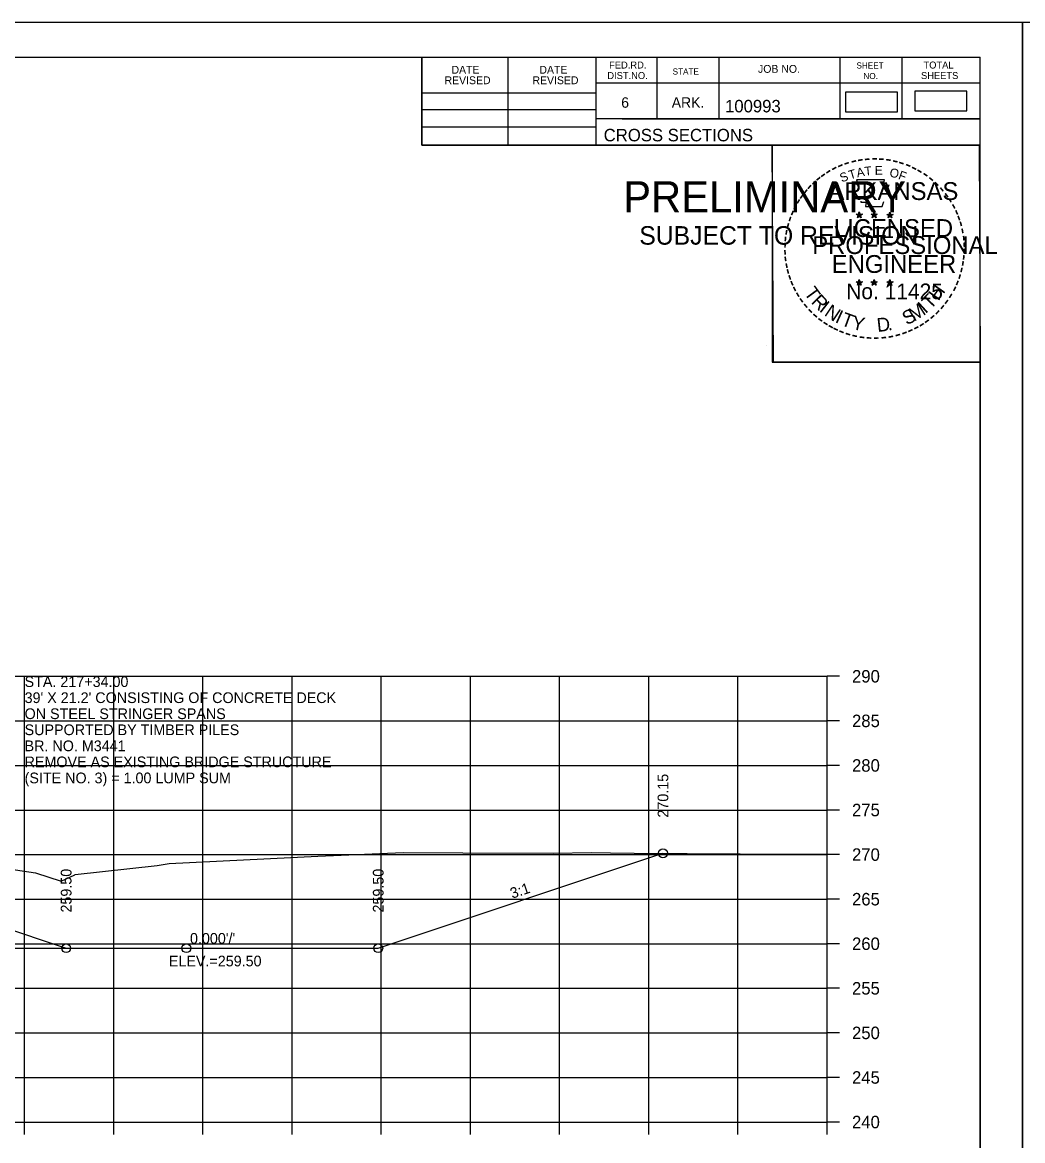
# Model space of a CAD drawing. Extents: x 4667 to 1632277, y -2100 to 724501.
# Drawn here: x 5856.9 to 5969.1, y -1235.9 to -1110.4 of the extents above; entities that cross this region are included whole.
import ezdxf

# ---------------------------------------------------------------- set-up
doc = ezdxf.new("R2010")
doc.units = 0
for name, color, linetype in [('Default', 7, 'Continuous'), ('R_Axis', 7, 'Continuous'), ('R_Axis Annot', 7, 'Continuous'), ('R_Border', 7, 'Continuous'), ('R_Border PE', 7, 'Continuous'), ('R_Border Prem', 7, 'Continuous'), ('R_Exist Surface', 7, 'Continuous'), ('R_Fin Surface', 7, 'Continuous'), ('R_Fin Surface Annot', 7, 'Continuous'), ('R_Grid', 7, 'Continuous'), ('R_No Plot', 7, 'Continuous'), ('R_Striping', 7, 'Continuous'), ('R_Water Annot', 7, 'Continuous')]:
    doc.layers.add(name, color=color, linetype=linetype)

msp = doc.modelspace()

# ---------------------------------------------------------------- linework, layer by layer
at = {"layer": 'Default'}
for points in [[(5949.24, -1120.44), (5955.07, -1120.44), (5955.07, -1118.25), (5949.24, -1118.25)], [(5957.04, -1120.34), (5962.87, -1120.34), (5962.87, -1118.15), (5957.04, -1118.15)]]:
    msp.add_lwpolyline(points, close=True, dxfattribs=at)
at = {"layer": 'R_Axis'}
for p, q in [((5947.18, -1233.77), (5947.18, -1183.77)), ((5948.58, -1183.77), (5947.18, -1183.77)), ((5948.58, -1188.77), (5947.18, -1188.77)), ((5948.58, -1193.77), (5947.18, -1193.77)), ((5948.58, -1198.77), (5947.18, -1198.77)), ((5948.58, -1203.77), (5947.18, -1203.77)), ((5948.58, -1208.77), (5947.18, -1208.77)), ((5948.58, -1213.77), (5947.18, -1213.77)), ((5948.58, -1218.77), (5947.18, -1218.77)), ((5948.58, -1223.77), (5947.18, -1223.77)), ((5948.58, -1228.77), (5947.18, -1228.77)), ((5667.18, -1233.77), (5947.18, -1233.77)), ((5857.18, -1235.17), (5857.18, -1233.77)), ((5867.18, -1235.17), (5867.18, -1233.77)), ((5877.18, -1235.17), (5877.18, -1233.77)), ((5887.18, -1235.17), (5887.18, -1233.77)), ((5897.18, -1235.17), (5897.18, -1233.77)), ((5907.18, -1235.17), (5907.18, -1233.77)), ((5917.18, -1235.17), (5917.18, -1233.77)), ((5927.18, -1235.17), (5927.18, -1233.77)), ((5937.18, -1235.17), (5937.18, -1233.77)), ((5947.18, -1235.17), (5947.18, -1233.77)), ((5948.58, -1233.77), (5947.18, -1233.77))]:
    msp.add_line(p, q, dxfattribs=at)
at = {"layer": 'R_Border'}
for p, q in [((5648.18, -1114.31), (5964.36, -1114.31)), ((5901.72, -1124.19), (5901.72, -1114.31)), ((5911.4, -1124.19), (5911.4, -1114.31)), ((5921.26, -1114.31), (5921.26, -1124.19)), ((5928.1, -1114.31), (5928.1, -1121.25)), ((5935.04, -1114.31), (5935.04, -1121.25)), ((5948.62, -1114.31), (5948.62, -1121.25)), ((5955.56, -1114.31), (5955.56, -1121.25)), ((5964.36, -1319.77), (5964.36, -1114.31)), ((5964.36, -1117.25), (5921.26, -1117.25)), ((5964.36, -1117.23), (5964.36, -1117.23)), ((5901.72, -1118.33), (5921.26, -1118.33)), ((5901.72, -1120.19), (5921.26, -1120.19)), ((5964.36, -1121.25), (5921.26, -1121.25)), ((5924.22, -1121.25), (5964.36, -1121.25)), ((5901.72, -1122.13), (5921.26, -1122.13)), ((5964.36, -1124.19), (5901.72, -1124.19))]:
    msp.add_line(p, q, dxfattribs=at)
at = {"layer": 'R_Border PE'}
for p, q in [((5950.45, -1131.93), (5950.8, -1132.04)), ((5950.45, -1131.93), (5950.7, -1131.98)), ((5950.45, -1131.93), (5950.69, -1132.06)), ((5950.58, -1132.34), (5950.8, -1132.04)), ((5950.58, -1132.34), (5950.71, -1132.1)), ((5950.58, -1132.34), (5950.8, -1132.12)), ((5950.8, -1131.68), (5950.76, -1131.93)), ((5950.8, -1132.04), (5950.8, -1131.68)), ((5950.8, -1131.68), (5950.85, -1131.93)), ((5951.15, -1131.93), (5950.8, -1132.04)), ((5951.01, -1132.34), (5950.8, -1132.04)), ((5951.01, -1132.34), (5950.8, -1132.13)), ((5951.15, -1131.93), (5950.86, -1131.98)), ((5951.01, -1132.34), (5950.87, -1132.05)), ((5951.15, -1131.93), (5950.94, -1132.04)), ((5952.12, -1131.93), (5952.47, -1132.04)), ((5952.12, -1131.93), (5952.37, -1131.98)), ((5952.12, -1131.93), (5952.36, -1132.06)), ((5952.25, -1132.34), (5952.47, -1132.04)), ((5952.25, -1132.34), (5952.38, -1132.1)), ((5952.25, -1132.34), (5952.47, -1132.12)), ((5952.47, -1131.68), (5952.43, -1131.93)), ((5952.47, -1132.04), (5952.47, -1131.68)), ((5952.47, -1131.68), (5952.52, -1131.93)), ((5952.82, -1131.93), (5952.47, -1132.04)), ((5952.68, -1132.34), (5952.47, -1132.04)), ((5952.68, -1132.34), (5952.47, -1132.13)), ((5952.82, -1131.93), (5952.53, -1131.98)), ((5952.68, -1132.34), (5952.54, -1132.05)), ((5952.82, -1131.93), (5952.61, -1132.04)), ((5953.88, -1131.95), (5954.23, -1132.06)), ((5953.88, -1131.95), (5954.14, -1131.99)), ((5953.88, -1131.95), (5954.12, -1132.07)), ((5954.02, -1132.35), (5954.23, -1132.06)), ((5954.02, -1132.35), (5954.14, -1132.11)), ((5954.02, -1132.35), (5954.23, -1132.14)), ((5954.23, -1131.69), (5954.19, -1131.94)), ((5954.23, -1132.06), (5954.23, -1131.69)), ((5954.23, -1131.69), (5954.28, -1131.94)), ((5954.58, -1131.95), (5954.23, -1132.06)), ((5954.45, -1132.35), (5954.23, -1132.06)), ((5954.45, -1132.35), (5954.23, -1132.14)), ((5954.58, -1131.95), (5954.29, -1131.99)), ((5954.45, -1132.35), (5954.31, -1132.06)), ((5954.58, -1131.95), (5954.38, -1132.05)), ((5950.45, -1139.51), (5950.79, -1139.62)), ((5950.45, -1139.51), (5950.7, -1139.55)), ((5950.45, -1139.51), (5950.68, -1139.63)), ((5950.58, -1139.91), (5950.79, -1139.62)), ((5950.58, -1139.91), (5950.7, -1139.67)), ((5950.58, -1139.91), (5950.79, -1139.7)), ((5950.79, -1139.25), (5950.75, -1139.5)), ((5950.79, -1139.62), (5950.79, -1139.25)), ((5950.79, -1139.25), (5950.84, -1139.5)), ((5951.14, -1139.51), (5950.79, -1139.62)), ((5951.01, -1139.91), (5950.79, -1139.62)), ((5951.01, -1139.91), (5950.79, -1139.7)), ((5951.14, -1139.51), (5950.86, -1139.56)), ((5951.01, -1139.91), (5950.87, -1139.62)), ((5951.14, -1139.51), (5950.94, -1139.61)), ((5952.11, -1139.51), (5952.46, -1139.62)), ((5952.11, -1139.51), (5952.37, -1139.55)), ((5952.11, -1139.51), (5952.35, -1139.63)), ((5952.25, -1139.91), (5952.46, -1139.62)), ((5952.25, -1139.91), (5952.37, -1139.67)), ((5952.25, -1139.91), (5952.46, -1139.7)), ((5952.46, -1139.25), (5952.42, -1139.5)), ((5952.46, -1139.62), (5952.46, -1139.25)), ((5952.46, -1139.25), (5952.51, -1139.5)), ((5952.81, -1139.51), (5952.46, -1139.62)), ((5952.68, -1139.91), (5952.46, -1139.62)), ((5952.68, -1139.91), (5952.46, -1139.7)), ((5952.81, -1139.51), (5952.52, -1139.56)), ((5952.68, -1139.91), (5952.54, -1139.62)), ((5952.81, -1139.51), (5952.61, -1139.61)), ((5953.88, -1139.52), (5954.23, -1139.63)), ((5953.88, -1139.52), (5954.13, -1139.56)), ((5953.88, -1139.52), (5954.12, -1139.64)), ((5954.01, -1139.92), (5954.23, -1139.63)), ((5954.01, -1139.92), (5954.14, -1139.68)), ((5954.01, -1139.92), (5954.23, -1139.71)), ((5954.23, -1139.26), (5954.19, -1139.51)), ((5954.23, -1139.63), (5954.23, -1139.26)), ((5954.23, -1139.26), (5954.28, -1139.51)), ((5954.58, -1139.52), (5954.23, -1139.63)), ((5954.44, -1139.92), (5954.23, -1139.63)), ((5954.44, -1139.92), (5954.23, -1139.71)), ((5954.58, -1139.52), (5954.29, -1139.57)), ((5954.44, -1139.92), (5954.31, -1139.63)), ((5954.58, -1139.52), (5954.37, -1139.62))]:
    msp.add_line(p, q, dxfattribs=at)
for points in [[(5950.49, -1128.06), (5950.76, -1128.88)], [(5954, -1128.98), (5954.14, -1128.69), (5953.46, -1128.72), (5953.61, -1128.06), (5950.49, -1128.06)], [(5950.98, -1130.48), (5950.98, -1130.57), (5951.55, -1130.58), (5951.49, -1131.06), (5953.36, -1131.06), (5953.56, -1130.52)], [(5950.8, -1131.68), (5951.01, -1132.34), (5950.45, -1131.93), (5951.15, -1131.93), (5950.58, -1132.34), (5950.8, -1131.68)], [(5952.47, -1131.68), (5952.68, -1132.34), (5952.12, -1131.93), (5952.82, -1131.93), (5952.25, -1132.34), (5952.47, -1131.68)], [(5954.23, -1131.69), (5954.45, -1132.35), (5953.88, -1131.95), (5954.58, -1131.95), (5954.02, -1132.35), (5954.23, -1131.69)], [(5950.79, -1139.25), (5951.01, -1139.91), (5950.45, -1139.51), (5951.14, -1139.51), (5950.58, -1139.91), (5950.79, -1139.25)], [(5952.46, -1139.25), (5952.68, -1139.91), (5952.11, -1139.51), (5952.81, -1139.51), (5952.25, -1139.91), (5952.46, -1139.25)], [(5954.23, -1139.26), (5954.44, -1139.92), (5953.88, -1139.52), (5954.58, -1139.52), (5954.01, -1139.92), (5954.23, -1139.26)]]:
    msp.add_lwpolyline(points, dxfattribs=at)
for centre, radius in [((5950.8, -1132.05), 0.172), ((5950.8, -1132.05), 0.145), ((5950.8, -1132.05), 0.116), ((5950.8, -1132.05), 0.0991), ((5950.8, -1132.05), 0.0747), ((5950.8, -1132.05), 0.0495), ((5950.8, -1132.05), 0.0296), ((5952.47, -1132.05), 0.172), ((5952.47, -1132.05), 0.145), ((5952.47, -1132.05), 0.116), ((5952.47, -1132.05), 0.0991), ((5952.47, -1132.05), 0.0747), ((5952.47, -1132.05), 0.0495), ((5952.47, -1132.05), 0.0296), ((5954.23, -1132.06), 0.172), ((5954.23, -1132.06), 0.145), ((5954.23, -1132.06), 0.116), ((5954.23, -1132.06), 0.0991), ((5954.23, -1132.06), 0.0747), ((5954.23, -1132.06), 0.0495), ((5954.23, -1132.06), 0.0296), ((5950.79, -1139.62), 0.172), ((5950.79, -1139.62), 0.145), ((5950.79, -1139.62), 0.116), ((5950.79, -1139.62), 0.0991), ((5950.79, -1139.62), 0.0747), ((5950.79, -1139.62), 0.0495), ((5950.79, -1139.62), 0.0296), ((5952.46, -1139.62), 0.172), ((5952.46, -1139.62), 0.145), ((5952.46, -1139.62), 0.116), ((5952.46, -1139.62), 0.0991), ((5952.46, -1139.62), 0.0747), ((5952.46, -1139.62), 0.0495), ((5952.46, -1139.62), 0.0296), ((5954.23, -1139.63), 0.172), ((5954.23, -1139.63), 0.145), ((5954.23, -1139.63), 0.116), ((5954.23, -1139.63), 0.0991), ((5954.23, -1139.63), 0.0747), ((5954.23, -1139.63), 0.0495), ((5954.23, -1139.63), 0.0296)]:
    msp.add_circle(centre, radius, dxfattribs=at)
at = {"layer": 'R_Exist Surface'}
msp.add_lwpolyline([(5849.13, -1204.42), (5858.4, -1205.83), (5858.41, -1205.83), (5861.28, -1206.77), (5862.81, -1206.03), (5862.86, -1205.99), (5872.04, -1204.98), (5873.39, -1204.76), (5890.07, -1203.94), (5899.65, -1203.53), (5906.32, -1203.56), (5916.45, -1203.62), (5920.76, -1203.55), (5922.88, -1203.58), (5925.56, -1203.6), (5937.45, -1203.68), (5947.18, -1203.72)], dxfattribs=at)
at = {"layer": 'R_Fin Surface'}
msp.add_lwpolyline([(5850.39, -1214.27), (5861.84, -1214.27), (5896.84, -1214.27), (5928.78, -1203.62)], dxfattribs=at)
at = {"layer": 'R_Grid'}
for p, q in [((5667.18, -1183.77), (5947.18, -1183.77)), ((5857.18, -1233.77), (5857.18, -1183.77)), ((5867.18, -1233.77), (5867.18, -1183.77)), ((5877.18, -1233.77), (5877.18, -1183.77)), ((5887.18, -1233.77), (5887.18, -1183.77)), ((5897.18, -1233.77), (5897.18, -1183.77)), ((5907.18, -1233.77), (5907.18, -1183.77)), ((5917.18, -1233.77), (5917.18, -1183.77)), ((5927.18, -1233.77), (5927.18, -1183.77)), ((5937.18, -1233.77), (5937.18, -1183.77)), ((5947.18, -1233.77), (5947.18, -1183.77)), ((5667.18, -1188.77), (5947.18, -1188.77)), ((5667.18, -1193.77), (5947.18, -1193.77)), ((5667.18, -1198.77), (5947.18, -1198.77)), ((5667.18, -1203.77), (5947.18, -1203.77)), ((5667.18, -1208.77), (5947.18, -1208.77)), ((5667.18, -1213.77), (5947.18, -1213.77)), ((5667.18, -1218.77), (5947.18, -1218.77)), ((5667.18, -1223.77), (5947.18, -1223.77)), ((5667.18, -1228.77), (5947.18, -1228.77)), ((5667.18, -1233.77), (5947.18, -1233.77))]:
    msp.add_line(p, q, dxfattribs=at)
at = {"layer": 'R_No Plot'}
for p, q in [((5635.78, -1110.41), (5969.12, -1110.41)), ((5940.4, -1146.64), (5940.4, -1146.64))]:
    msp.add_line(p, q, dxfattribs=at)
for points in [[(5635.78, -1110.41), (5969.12, -1110.41), (5969.12, -1323.75), (5635.78, -1323.75)], [(5969.12, -1110.41), (6302.46, -1110.41), (6302.46, -1323.75), (5969.12, -1323.75)], [(5882.1, -1114.31), (5901.72, -1114.31), (5901.72, -1124.19), (5917.84, -1124.19), (5941.04, -1124.19), (5941.04, -1148.52), (5964.36, -1148.52), (5964.36, -1319.77), (5648.18, -1319.77), (5648.18, -1114.31)], [(5941.04, -1124.19), (5964.24, -1124.19), (5964.36, -1148.52), (5941.16, -1148.52)]]:
    msp.add_lwpolyline(points, close=True, dxfattribs=at)
for centre in [(5928.78, -1203.62), (5861.84, -1214.27), (5875.33, -1214.27), (5896.84, -1214.27)]:
    msp.add_circle(centre, 0.5, dxfattribs=at)
at = {"layer": 'R_Striping'}
msp.add_line((5828.33, -1203.1), (5861.84, -1214.27), dxfattribs=at)

# ---------------------------------------------------------------- texts
at = {"layer": 'R_Axis Annot'}
for s, p in [('290', (5949.98, -1184.47)), ('285', (5949.98, -1189.47)), ('280', (5949.98, -1194.47)), ('275', (5949.98, -1199.47)), ('270', (5949.98, -1204.47)), ('265', (5949.98, -1209.47)), ('260', (5949.98, -1214.47)), ('255', (5949.98, -1219.47)), ('250', (5949.98, -1224.47)), ('245', (5949.98, -1229.47)), ('240', (5949.98, -1234.47))]:
    msp.add_text(s, height=1.4, dxfattribs=at).set_placement(p)
at = {"layer": 'R_Border'}
for s, height, p in [('FED.RD.', 0.782, (5922.74, -1115.59)), ('JOB NO.', 0.879, (5939.44, -1116.07)), ('SHEET', 0.684, (5950.48, -1115.59)), ('TOTAL', 0.782, (5958, -1115.59)), ('DATE', 0.879, (5905.06, -1116.17)), ('DATE', 0.879, (5914.92, -1116.17)), ('DIST.NO.', 0.782, (5922.54, -1116.77)), ('STATE', 0.684, (5929.86, -1116.27)), ('NO.', 0.684, (5951.26, -1116.77)), ('SHEETS', 0.782, (5957.72, -1116.77)), ('REVISED', 0.879, (5904.28, -1117.35)), ('REVISED', 0.879, (5914.14, -1117.35)), ('6', 1.17, (5924.1, -1119.99)), ('ARK.', 1.172, (5929.76, -1119.99)), ('100993', 1.4, (5935.74, -1120.51)), ('CROSS SECTIONS', 1.4, (5922.13, -1123.76))]:
    msp.add_text(s, height=height, rotation=360, dxfattribs=at).set_placement(p)
at = {"layer": 'R_Border PE'}
for s, height, rotation, p in [('-', 1.6, 24.3072, (5948.6, -1127.2)), ('-', 1.6, 19.1761, (5949.24, -1126.93)), ('-', 1.6, 13.6301, (5949.99, -1126.69)), ('-', 1.6, 10.2193, (5950.67, -1126.53)), ('-', 1.6, 5.8968, (5951.39, -1126.42)), ('-', 1.6, 0.1862, (5952.17, -1126.34)), ('-', 1.6, 357.743, (5952.89, -1126.36)), ('-', 1.6, 352.1617, (5953.63, -1126.41)), ('-', 1.6, 347.2049, (5954.35, -1126.53)), ('-', 1.6, 342.3362, (5954.99, -1126.68)), ('-', 1.6, 337.8551, (5955.72, -1126.9)), ('-', 1.6, 38.9507, (5946.32, -1128.66)), ('-', 1.6, 36.2317, (5946.8, -1128.28)), ('-', 1.6, 34.0636, (5947.37, -1127.88)), ('-', 1.6, 28.7918, (5947.97, -1127.51)), ('S', 1, 21.594, (5948.84, -1128.38)), ('T', 1, 16.4036, (5949.76, -1128.05)), ('A', 1, 11.2132, (5950.58, -1127.8)), ('T', 1, 6.0228, (5951.43, -1127.63)), ('E', 1, 0.8323, (5952.54, -1127.52)), ('O', 1, 350.4515, (5954.14, -1127.73)), ('F', 1, 340.0707, (5955.1, -1127.96)), ('-', 1.6, 334.1211, (5956.35, -1127.18)), ('-', 1.6, 329.6409, (5956.93, -1127.46)), ('-', 1.6, 325.8627, (5957.58, -1127.82)), ('-', 1.6, 48.423, (5945.44, -1129.55)), ('-', 1.6, 42.9622, (5945.89, -1129.07)), ('ARKANSAS', 2, 360, (5947.34, -1130.34)), ('-', 1.6, 320.5297, (5958.19, -1128.25)), ('-', 1.6, 315.5786, (5958.78, -1128.73)), ('-', 1.6, 309.8797, (5959.35, -1129.28)), ('-', 1.6, 58.0706, (5944.3, -1131.13)), ('-', 1.6, 54.2325, (5944.62, -1130.61)), ('-', 1.6, 50.6142, (5945.04, -1130.04)), ('-', 1.6, 306.6522, (5959.88, -1129.89)), ('-', 1.4, 303.6753, (5960.36, -1130.45)), ('-', 1.6, 62.8713, (5943.98, -1131.75)), ('-', 1.6, 299.6684, (5960.68, -1131.06)), ('-', 1.6, 294.6628, (5961.01, -1131.67)), ('-', 1.6, 72.3945, (5943.51, -1132.99)), ('-', 1.6, 67.7743, (5943.73, -1132.36)), ('LICENSED', 2, 360, (5947.94, -1134.49)), ('DWB', 0.01, 360, (5950.79, -1132.05)), ('DWB', 0.01, 360, (5952.46, -1132.05)), ('DWB', 0.01, 360, (5954.22, -1132.06)), ('-', 1.6, 290.5728, (5961.26, -1132.25)), ('-', 1.6, 285.1233, (5961.5, -1132.83)), ('-', 1.6, 81.2013, (5943.18, -1134.41)), ('-', 1.6, 75.461, (5943.31, -1133.7)), ('-', 1.6, 280.5493, (5961.7, -1133.57)), ('-', 1.6, 89.0622, (5943.08, -1135.81)), ('-', 1.6, 85.1863, (5943.1, -1135.11)), ('PROFESSIONAL', 2, 360, (5945.52, -1136.4)), ('-', 1.6, 276.5962, (5961.86, -1134.34)), ('-', 1.6, 274.3301, (5961.92, -1135.06)), ('-', 1.6, 94.1959, (5943.11, -1136.53)), ('ENGINEER', 2, 360, (5947.7, -1138.52)), ('-', 1.6, 263.5172, (5961.94, -1136.36)), ('-', 1.6, 269.9407, (5961.95, -1135.69)), ('-', 1.6, 98.9479, (5943.18, -1137.2)), ('-', 1.6, 101.7149, (5943.32, -1137.93)), ('-', 1.6, 260.9953, (5961.86, -1137.01)), ('-', 1.6, 105.4578, (5943.48, -1138.53)), ('-', 1.6, 109.0874, (5943.7, -1139.16)), ('-', 1.6, 252.8681, (5961.57, -1138.41)), ('-', 1.6, 255.7626, (5961.75, -1137.69)), ('-', 1.6, 114.0643, (5943.95, -1139.75)), ('-', 1.6, 115.7289, (5944.25, -1140.37)), ('T', 1.54, 306.0406, (5944.55, -1140.78)), ('No. 11425', 1.757, 360, (5949.33, -1141.47)), ('DWB', 0.01, 360, (5950.78, -1139.62)), ('DWB', 0.01, 360, (5952.45, -1139.62)), ('DWB', 0.01, 360, (5954.22, -1139.63)), ('H', 1.54, 54.6088, (5959.67, -1141.74)), ('-', 1.6, 244.6197, (5961.09, -1139.71)), ('-', 1.6, 247.8887, (5961.35, -1139.08)), ('-', 1.6, 120.4471, (5944.61, -1140.96)), ('-', 1.6, 125.8934, (5945.01, -1141.52)), ('R', 1.54, 314.005, (5945.32, -1141.83)), ('T', 1.54, 46.6444, (5958.78, -1142.69)), ('-', 1.6, 233.8452, (5960.29, -1141.12)), ('-', 1.6, 239.0712, (5960.69, -1140.47)), ('-', 1.6, 130.7181, (5945.48, -1142.07)), ('-', 1.6, 134.2238, (5945.99, -1142.62)), ('I', 1.54, 321.9694, (5946.22, -1142.76)), ('N', 1.54, 326.5002, (5946.78, -1143.23)), ('I', 1.54, 335.3603, (5947.99, -1144.02)), ('S', 1.54, 26.9312, (5956.1, -1144.42)), ('M', 1.54, 32.6563, (5956.94, -1144.01)), ('I', 1.54, 42.1136, (5958.22, -1143.16)), ('-', 1.6, 225.7653, (5959.38, -1142.25)), ('-', 1.6, 231.2538, (5959.86, -1141.68)), ('-', 1.6, 138.9338, (5946.52, -1143.08)), ('-', 1.6, 144.6463, (5947.07, -1143.49)), ('-', 1.6, 148.0898, (5947.64, -1143.86)), ('T', 1.54, 339.8912, (5948.65, -1144.34)), ('Y', 1.54, 347.8556, (5949.87, -1144.79)), ('D', 1.54, 6.3969, (5952.85, -1145.15)), ('-', 1.6, 215.7363, (5958.31, -1143.23)), ('-', 1.6, 221.0851, (5958.86, -1142.76)), ('-', 1.6, 151.5704, (5948.21, -1144.18)), ('-', 1.6, 154.6002, (5948.74, -1144.43)), ('-', 1.6, 158.5612, (5949.36, -1144.68)), ('-', 1.6, 162.7983, (5950.05, -1144.9)), ('.', 1.54, 13.7642, (5954.05, -1145.02)), ('-', 1.6, 200.7184, (5955.98, -1144.55)), ('-', 1.6, 204.2516, (5956.6, -1144.28)), ('-', 1.6, 207.3568, (5957.22, -1143.96)), ('-', 1.6, 212.2491, (5957.78, -1143.62)), ('-', 1.6, 167.5555, (5950.76, -1145.06)), ('-', 1.6, 173.1155, (5951.53, -1145.17)), ('-', 1.6, 176.5183, (5952.28, -1145.22)), ('-', 1.6, 181.5918, (5953.03, -1145.2)), ('-', 1.6, 185.8167, (5953.84, -1145.13)), ('-', 1.6, 191.2858, (5954.57, -1145)), ('-', 1.6, 195.4743, (5955.3, -1144.8))]:
    msp.add_text(s, height=height, rotation=rotation, dxfattribs=at).set_placement(p)
at = {"layer": 'R_Border Prem'}
for s, height, p in [('PRELIMINARY', 3.5, (5924.32, -1131.73)), ('DWB', 0.01, (5925.06, -1129.88)), ('SUBJECT TO REVISION', 2.0751, (5926.12, -1135.35))]:
    msp.add_text(s, height=height, rotation=360, dxfattribs=at).set_placement(p)
at = {"layer": 'R_Fin Surface Annot'}
for s, rotation, p in [('270.15', 90, (5929.38, -1199.62)), ('259.50', 90, (5862.44, -1210.27)), ('259.50', 90, (5897.44, -1210.27)), ('3:1', 18.4349, (5911.87, -1208.73)), ("0.000'/'", 360, (5875.73, -1213.77))]:
    msp.add_text(s, height=1.2, rotation=rotation, dxfattribs=at).set_placement(p)
at = {"layer": 'R_Water Annot'}
for s, p in [('STA. 217+34.00', (5857.18, -1184.97)), ("39' X 21.2' CONSISTING OF CONCRETE DECK ", (5857.18, -1186.77)), ('ON STEEL STRINGER SPANS', (5857.18, -1188.57)), ('SUPPORTED BY TIMBER PILES', (5857.18, -1190.37)), ('BR. NO. M3441', (5857.18, -1192.17)), ('REMOVE AS EXISTING BRIDGE STRUCTURE', (5857.18, -1193.97)), ('(SITE NO. 3) = 1.00 LUMP SUM', (5857.18, -1195.77)), ('ELEV.=259.50', (5873.36, -1216.31))]:
    msp.add_text(s, height=1.2, dxfattribs=at).set_placement(p)

doc.saveas('drawing.dxf')
